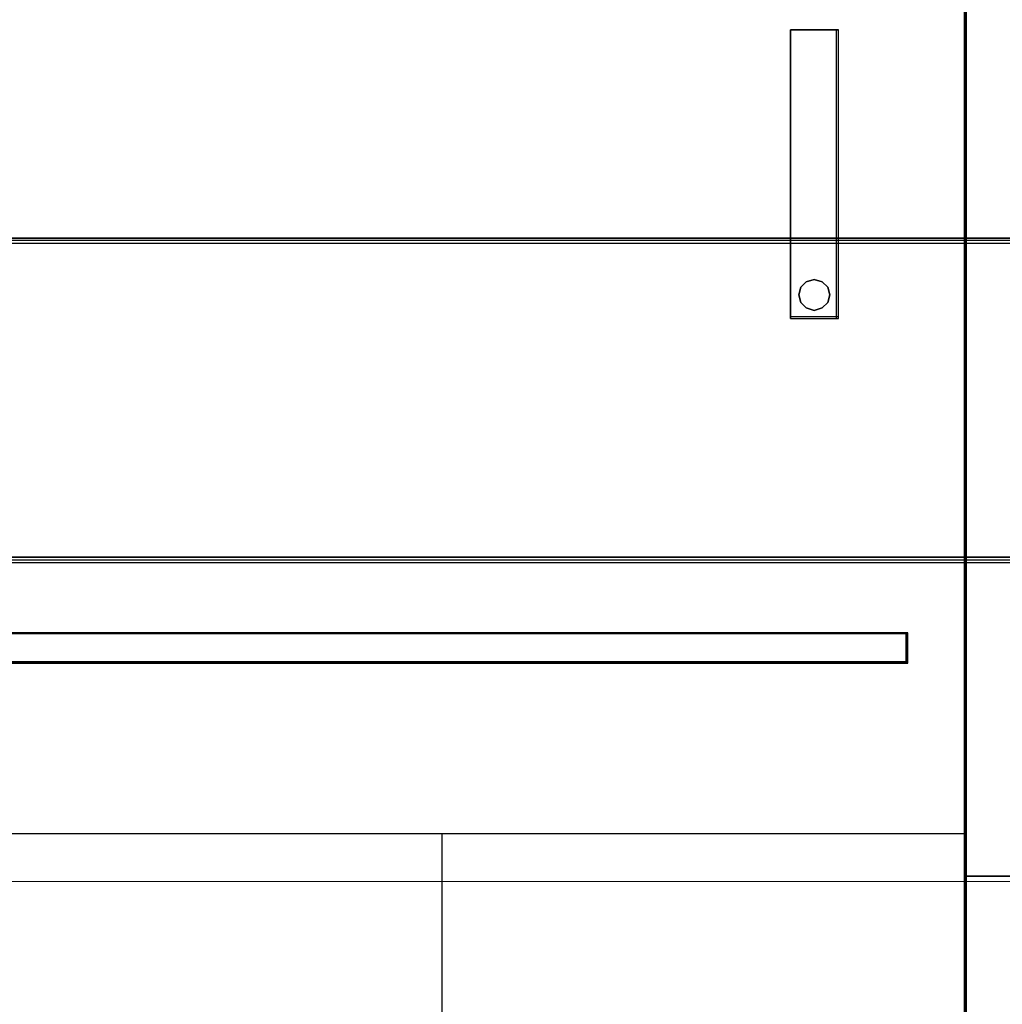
# Model space of a CAD drawing. Header units: millimetres. Extents: x -1290 to 1795, y -4192 to -1311.
# Tile 807 of 1056: x 1484.92 to 1488.3, y -2541.21 to -2537.82. Entities that reach past the tile are written whole.
import ezdxf

# ---------------------------------------------------------------- set-up
doc = ezdxf.new("R2010")
doc.units = ezdxf.units.MM
doc.layers.add('30', color=7, linetype='Continuous')
doc.layers.add('45', color=7, linetype='Continuous')
doc.layers.add('Aparatura', color=7, linetype='Continuous', lineweight=13)

# ---------------------------------------------------------------- blocks, each defined once
blk = doc.blocks.new('*U321')
at = {"layer": '30', "color": 7}
for points in [[(548.842747, -112.648837), (117.158256, -112.648837), (117.158256, -114.163638), (117.158256, -135.23314), (117.158256, -136.747941), (548.842747, -136.747941), (548.842747, -135.23314), (548.842747, -114.163638), (548.842747, -112.648837)], [(117.158256, -136.659968), (548.842747, -136.659968), (117.158256, -136.659968)], [(548.842747, -136.659968), (117.158256, -136.659968), (117.158256, -138.13771), (117.158256, -139.699098), (117.158256, -142.236353), (548.842747, -142.236353), (548.842747, -139.699098), (548.842747, -138.13771), (548.842747, -136.659968)], [(548.79978, -136.703057), (117.201224, -136.703057), (117.201224, -138.157962), (117.201224, -139.69522), (117.201224, -142.193264), (548.79978, -142.193264), (548.79978, -139.69522), (548.79978, -138.157962), (548.79978, -136.703057)], [(117.158256, -142.14838), (548.842747, -142.14838), (117.158256, -142.14838)]]:
    blk.add_lwpolyline(points, close=True, dxfattribs=at)
blk = doc.blocks.new('*U325')
at = {"layer": '45', "color": 7}
for points in [[(333.494761, -83.678926), (315.485844, -83.678926), (315.485844, -165.701694), (333.494761, -165.701694), (351.492541, -165.701694), (369.501457, -165.701694), (369.501457, -83.678926), (351.492541, -83.678926), (333.494761, -83.678926)], [(366.474034, -133.076432), (366.474034, -138.040599), (367.297579, -138.040599), (367.297579, -133.076432), (366.474034, -133.076432)], [(367.117521, -137.503905), (367.147192, -137.632816), (367.117521, -137.767586), (367.01664, -137.861339), (366.880154, -137.902356), (366.743667, -137.861339), (366.64872, -137.767586), (366.619049, -137.632816), (366.64872, -137.503905), (366.743667, -137.410152), (366.880154, -137.369135), (367.01664, -137.410152), (367.117521, -137.503905)], [(351.469398, -143.450015), (351.469398, -143.97067), (368.49351, -143.97067), (368.49351, -143.450015), (351.469398, -143.450015)]]:
    blk.add_lwpolyline(points, close=True, dxfattribs=at)
at = {"layer": '45', "color": 139}
for points in [[(333.494761, -83.678926), (315.485844, -83.678926), (315.485844, -165.701694), (333.494761, -165.701694), (351.492541, -165.701694), (369.501457, -165.701694), (369.501457, -83.678926), (351.492541, -83.678926), (333.494761, -83.678926)], [(333.50013, -83.695084), (315.501957, -83.695084), (315.501957, -165.685536), (333.50013, -165.685536), (351.487172, -165.685536), (369.485345, -165.685536), (369.485345, -83.695084), (351.487172, -83.695084), (333.50013, -83.695084)], [(367.147192, -137.632816), (367.117521, -137.503905), (367.01664, -137.410152), (366.880154, -137.369135), (366.743667, -137.410152), (366.64872, -137.503905), (366.619049, -137.632816), (366.64872, -137.767586), (366.743667, -137.861339), (366.880154, -137.902356), (367.01664, -137.861339), (367.117521, -137.767586), (367.147192, -137.632816)]]:
    blk.add_lwpolyline(points, close=True, dxfattribs=at)
for points in [[(366.474034, -138.040599), (366.474034, -133.076432)], [(366.474034, -133.076432), (367.297579, -133.076432)], [(367.263563, -138.040599), (367.263563, -133.076432)], [(366.474034, -138.006487), (367.297579, -138.006487)], [(328.379697, -143.450015), (368.49351, -143.450015)], [(368.461284, -143.97067), (368.461284, -143.450015)], [(328.379697, -143.938353), (368.49351, -143.938353)], [(351.469398, -146.900695), (369.501457, -146.900695)], [(360.474686, -146.900695), (360.474686, -154.146764)]]:
    blk.add_lwpolyline(points, dxfattribs=at)
at = {"layer": '45', "color": 59}
for points in [[(366.474034, -133.076432), (366.474034, -138.040599), (367.297579, -138.040599), (367.297579, -133.076432), (366.474034, -133.076432)], [(367.117521, -137.503905), (367.147192, -137.632816), (367.117521, -137.767586), (367.01664, -137.861339), (366.880154, -137.902356), (366.743667, -137.861339), (366.64872, -137.767586), (366.619049, -137.632816), (366.64872, -137.503905), (366.743667, -137.410152), (366.880154, -137.369135), (367.01664, -137.410152), (367.117521, -137.503905)], [(351.485511, -143.464378), (351.485511, -143.956307), (368.477397, -143.956307), (368.477397, -143.464378), (351.485511, -143.464378)]]:
    blk.add_lwpolyline(points, close=True, dxfattribs=at)
at = {"layer": '45', "color": 1}
blk.add_lwpolyline([(351.469398, -143.450015), (351.469398, -143.97067), (368.49351, -143.97067), (368.49351, -143.450015), (351.469398, -143.450015)], close=True, dxfattribs=at)
blk = doc.blocks.new('*U326')
at = {"layer": '45', "color": 7}
for points in [[(369.467441, -83.671744), (387.465485, -83.671744), (387.465485, -83.671744), (387.465485, -166.633485), (387.465485, -166.633485), (369.467441, -166.633485), (369.467441, -166.633485), (369.467441, -83.671744), (369.467441, -83.671744)], [(369.467441, -147.633202), (387.465485, -147.633202), (369.467441, -147.633202)]]:
    blk.add_lwpolyline(points, close=True, dxfattribs=at)
at = {"layer": '45', "color": 59}
blk.add_lwpolyline([(369.472812, -83.67713), (387.460114, -83.67713), (387.460114, -166.628099), (369.472812, -166.628099), (369.472812, -83.67713)], close=True, dxfattribs=at)

msp = doc.modelspace()

# ---------------------------------------------------------------- linework, layer by layer
at = {"layer": 'Aparatura', "color": 7, "lineweight": 13}
msp.add_lwpolyline([(1524.1608, -2540.7876), (1437.7952, -2540.7876), (1437.7952, -2531.7717), (1524.1608, -2531.7717), (1524.1608, -2540.7876)], close=True, dxfattribs=at)
msp.add_lwpolyline([(1437.7952, -2540.7876), (1524.1608, -2540.7876)], dxfattribs=at)

# ---------------------------------------------------------------- block references
at = {"layer": 'Aparatura', "color": 7, "lineweight": 13, "xscale": 0.2, "yscale": 0.2, "zscale": 0.2}
for name in ['*U326', '*U325', '*U321']:
    msp.add_blockref(name, (1414.278, -2511.2423), dxfattribs=at)

doc.saveas('drawing.dxf')
